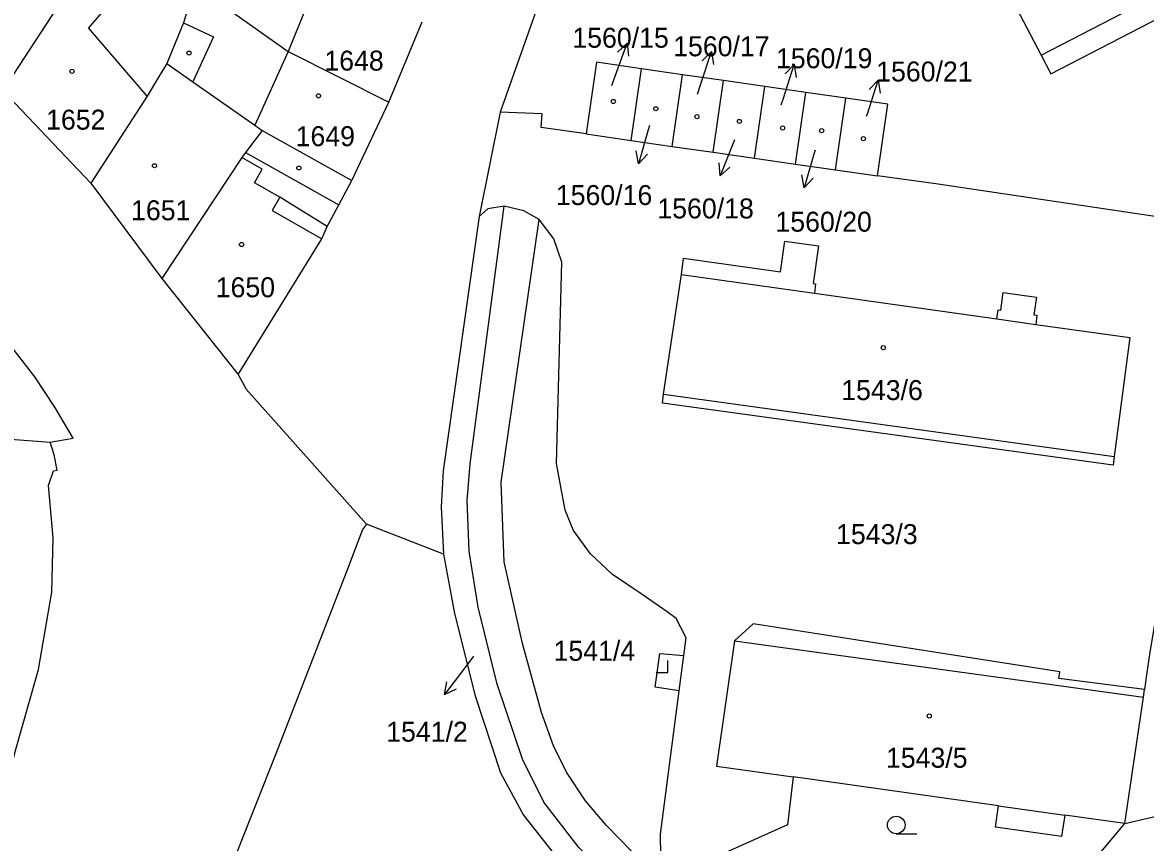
# Model space of a CAD drawing. Extents: x -733394 to -722299, y -1082822 to -1075049.
# Drawn here: x -728320.2 to -728224.5, y -1078832.5 to -1078762.6 of the extents above; entities that cross this region are included whole.
import ezdxf

# ---------------------------------------------------------------- set-up
doc = ezdxf.new("R2010")
doc.units = 0
for name, color, linetype in [('Hranice parcel', 7, 'Continuous'), ('Parcelní čísla', 7, 'Continuous'), ('Pop  PČ popisy', 7, 'Continuous'), ('Vnitřní kresba', 7, 'Continuous'), ('Značky budov', 7, 'Continuous'), ('Značky kultur', 7, 'Continuous')]:
    doc.layers.add(name, color=color, linetype=linetype)

msp = doc.modelspace()

# ---------------------------------------------------------------- linework, layer by layer
at = {"layer": 'Hranice parcel'}
for p, q in [((-728288.98, -1078769.42), (-728286.12, -1078762.59)), ((-728268.32, -1078772.68), (-728267.44, -1078766.57)), ((-728263.94, -1078767.08), (-728267.44, -1078766.57)), ((-728264.82, -1078773.19), (-728263.94, -1078767.08)), ((-728260.44, -1078767.58), (-728263.94, -1078767.08)), ((-728261.32, -1078773.69), (-728260.44, -1078767.58)), ((-728256.94, -1078768.09), (-728260.44, -1078767.58)), ((-728321.87, -1078768.42), (-728314.37, -1078776.32)), ((-728257.82, -1078774.2), (-728256.94, -1078768.09)), ((-728253.44, -1078768.59), (-728256.94, -1078768.09)), ((-728254.32, -1078774.7), (-728253.44, -1078768.59)), ((-728250.04, -1078769.08), (-728253.44, -1078768.59)), ((-728292.12, -1078776.1), (-728288.98, -1078769.42)), ((-728250.92, -1078775.19), (-728250.04, -1078769.08)), ((-728279.48, -1078770.27), (-728281.26, -1078779.15)), ((-728272.16, -1078772.13), (-728276, -1078771.58)), ((-728299.77, -1078771.83), (-728292.12, -1078776.1)), ((-728272.16, -1078772.13), (-728268.32, -1078772.68)), ((-728268.32, -1078772.68), (-728264.82, -1078773.19)), ((-728264.82, -1078773.19), (-728261.32, -1078773.69)), ((-728261.32, -1078773.69), (-728257.82, -1078774.2)), ((-728257.82, -1078774.2), (-728254.32, -1078774.7)), ((-728254.32, -1078774.7), (-728250.92, -1078775.19)), ((-728250.92, -1078775.19), (-728247.32, -1078775.71)), ((-728314.37, -1078776.32), (-728308.31, -1078784.45)), ((-728308.31, -1078784.45), (-728301.8, -1078792.62)), ((-728226.25, -1078830.88), (-728212.02, -1078827.57))]:
    msp.add_line(p, q, dxfattribs=at)
for points in [[(-728194.33, -1078735.93), (-728194.99, -1078734.64), (-728201.48, -1078738), (-728202.14, -1078736.71), (-728203.74, -1078737.54), (-728203.08, -1078738.83), (-728215.64, -1078745.33), (-728216.07, -1078744.53), (-728217.63, -1078745.35), (-728217.21, -1078746.15), (-728229.72, -1078752.62), (-728229.99, -1078752.11), (-728231.59, -1078752.93), (-728231.32, -1078753.45), (-728237.86, -1078756.83), (-728233.39, -1078765.42), (-728232.57, -1078767.02), (-728221.51, -1078761.3), (-728221.21, -1078761.88), (-728217.17, -1078759.78), (-728218.3, -1078757.61), (-728196.25, -1078746.24), (-728190.61, -1078743.27)], [(-728310.73, -1078745.94), (-728310.89, -1078746.41), (-728312.1, -1078749.9), (-728315.12, -1078757.24), (-728315.51, -1078758.04), (-728316.82, -1078760.74), (-728321.87, -1078768.42)], [(-728305.5, -1078759.45), (-728306.47, -1078762.67), (-728307.89, -1078766.12)], [(-728305.5, -1078759.45), (-728297.54, -1078765.1), (-728288.98, -1078769.42)], [(-728274.34, -1078760.27), (-728275.92, -1078760.21), (-728279.48, -1078770.27)], [(-728307.89, -1078766.12), (-728308.6, -1078767.3), (-728309.57, -1078768.9), (-728314.37, -1078776.32)], [(-728307.89, -1078766.12), (-728305.66, -1078767.68), (-728300.39, -1078771.39), (-728299.77, -1078771.83)], [(-728267.44, -1078766.57), (-728271.28, -1078766.02), (-728272.16, -1078772.13)], [(-728247.32, -1078775.71), (-728246.44, -1078769.6), (-728250.04, -1078769.08)], [(-728276, -1078771.58), (-728275.89, -1078770.42), (-728279.48, -1078770.27)], [(-728299.77, -1078771.83), (-728301.17, -1078773.71), (-728301.48, -1078774.13), (-728308.31, -1078784.45)], [(-728301.8, -1078792.62), (-728294.68, -1078781.07), (-728294.21, -1078780.02), (-728293.23, -1078778.17), (-728292.12, -1078776.1)], [(-728218.37, -1078779.96), (-728242.35, -1078776.37), (-728247.32, -1078775.71)], [(-728259.81, -1078845.5), (-728259.49, -1078844.38), (-728259.58, -1078843.48), (-728260.2, -1078842.97), (-728264.86, -1078839.79), (-728269.21, -1078836.5), (-728272.78, -1078832.92), (-728275.77, -1078829.06), (-728277.59, -1078825.38), (-728279.75, -1078818.99), (-728281.35, -1078812.45), (-728282.11, -1078807.66), (-728282.28, -1078803.36), (-728282.04, -1078800.23), (-728279.15, -1078778.27)], [(-728279.15, -1078778.27), (-728280.54, -1078778.52), (-728281.26, -1078779.15)], [(-728276.17, -1078779.43), (-728277.47, -1078778.67), (-728279.15, -1078778.27)], [(-728281.26, -1078779.15), (-728284.35, -1078800.84), (-728284.51, -1078803.9), (-728284.3, -1078807.93)], [(-728268.3, -1078833.22), (-728270.42, -1078831.03), (-728272.22, -1078828.94), (-728273.82, -1078826.49), (-728274.94, -1078824.27), (-728275.95, -1078821.42), (-728277.58, -1078815.55), (-728279.15, -1078808.57), (-728279.39, -1078801.8), (-728276.17, -1078779.43)], [(-728268.3, -1078833.22), (-728267.47, -1078833.53), (-728266.72, -1078833.48), (-728265.79, -1078833.62), (-728265.83, -1078831.78), (-728264.24, -1078819.56), (-728266.27, -1078819.27), (-728265.88, -1078816.38), (-728263.84, -1078816.57), (-728263.63, -1078815.05), (-728264.49, -1078813.4), (-728265.25, -1078812.85), (-728267.39, -1078811.36), (-728269.92, -1078809.67), (-728271.79, -1078807.89), (-728273.24, -1078805.91), (-728273.94, -1078804.17), (-728274.68, -1078800.21), (-728274.24, -1078783.06), (-728274.9, -1078781.06), (-728276.17, -1078779.43)], [(-728255.22, -1078781.25), (-728252.37, -1078781.65), (-728252.82, -1078784.86), (-728252.6, -1078784.9), (-728252.7, -1078785.69), (-728237.17, -1078787.88), (-728237.06, -1078787.12), (-728236.83, -1078787.15), (-728236.62, -1078785.63), (-728233.78, -1078786.03), (-728234, -1078787.55), (-728233.74, -1078787.58), (-728233.85, -1078788.35), (-728225.83, -1078789.48), (-728227.15, -1078799.61), (-728227.26, -1078800.35), (-728265.66, -1078795.05), (-728265.56, -1078794.3), (-728264.74, -1078788.82), (-728264.04, -1078784.09), (-728263.85, -1078782.7), (-728255.59, -1078783.87), (-728255.22, -1078781.25)], [(-728317.82, -1078798.39), (-728315.86, -1078798.04), (-728317.44, -1078795.4), (-728319.12, -1078792.83), (-728322.05, -1078789.04), (-728327.54, -1078782.94)], [(-728301.8, -1078792.62), (-728301.12, -1078793.86), (-728290.88, -1078805.36)], [(-728334.83, -1078874.14), (-728331.88, -1078863.82), (-728330.77, -1078860.08), (-728326.86, -1078846.46), (-728325.83, -1078842.87), (-728321.8, -1078828.8), (-728320.78, -1078824.65), (-728318.82, -1078817.74), (-728317.69, -1078811.16), (-728317.56, -1078806.54), (-728317.96, -1078802.09), (-728317.53, -1078800.83), (-728317.23, -1078800.77), (-728317.49, -1078799.47), (-728317.82, -1078798.39)], [(-728322.34, -1078797.89), (-728321.18, -1078798.14), (-728317.82, -1078798.39)], [(-728221.79, -1078802.47), (-728224.12, -1078816.28), (-728224.4, -1078818.2), (-728224.58, -1078819.47)], [(-728290.88, -1078805.36), (-728291.21, -1078805.84), (-728292.41, -1078808.99), (-728298.59, -1078824.93), (-728301.89, -1078833.25), (-728301.99, -1078833.93), (-728305.56, -1078845.01)], [(-728284.3, -1078807.93), (-728290.36, -1078805.58), (-728290.88, -1078805.36)], [(-728284.3, -1078807.93), (-728283.37, -1078812.97), (-728281.62, -1078820), (-728279.44, -1078826.57), (-728277.5, -1078830.17), (-728274.33, -1078834.16), (-728270.69, -1078837.74), (-728265.83, -1078841.52), (-728259.81, -1078845.5)], [(-728224.58, -1078819.47), (-728231.88, -1078818.52), (-728231.79, -1078817.96), (-728257.92, -1078813.85), (-728259.52, -1078815.31), (-728261.05, -1078825.98), (-728254.51, -1078826.91)], [(-728226.25, -1078830.88), (-728224.67, -1078820.12), (-728224.58, -1078819.47)], [(-728254.51, -1078826.91), (-728254.99, -1078830.99), (-728260.52, -1078833.47), (-728261.89, -1078834.32), (-728262.29, -1078836.07), (-728262.51, -1078838.96)], [(-728226.25, -1078830.88), (-728231.38, -1078830.16), (-728231.65, -1078831.99), (-728237.28, -1078831.19), (-728237.02, -1078829.36), (-728254.51, -1078826.91)], [(-728243.72, -1078843.87), (-728228.43, -1078833.5), (-728226.25, -1078830.88)]]:
    msp.add_lwpolyline(points, dxfattribs=at)
at = {"layer": 'Pop  PČ popisy'}
for p, q in [((-728269.69, -1078767.21), (-728268.664, -1078764.39)), ((-728268.664, -1078764.39), (-728269.477, -1078765.16)), ((-728268.664, -1078764.39), (-728268.536, -1078765.502)), ((-728262.4, -1078767.95), (-728261.473, -1078765.096)), ((-728261.473, -1078765.096), (-728262.258, -1078765.894)), ((-728261.473, -1078765.096), (-728261.306, -1078766.203)), ((-728255.35, -1078769.07), (-728254.423, -1078766.216)), ((-728254.423, -1078766.216), (-728255.208, -1078767.014)), ((-728254.423, -1078766.216), (-728254.256, -1078767.323)), ((-728269.98, -1078768), (-728269.69, -1078767.21)), ((-728248.19, -1078770.4), (-728247.263, -1078767.546)), ((-728247.263, -1078767.546), (-728248.048, -1078768.344)), ((-728247.263, -1078767.546), (-728247.096, -1078768.653)), ((-728262.66, -1078768.75), (-728262.4, -1078767.95)), ((-728255.54, -1078769.66), (-728255.35, -1078769.07)), ((-728248.26, -1078770.61), (-728248.19, -1078770.4)), ((-728266.75, -1078771.4), (-728266.86, -1078771.79)), ((-728266.86, -1078771.79), (-728267.687, -1078774.675)), ((-728259.62, -1078772.92), (-728260.744, -1078775.702)), ((-728259.51, -1078772.64), (-728259.62, -1078772.92)), ((-728252.65, -1078773.51), (-728252.74, -1078773.84)), ((-728267.687, -1078774.675), (-728267.892, -1078773.574)), ((-728267.687, -1078774.675), (-728266.93, -1078773.85)), ((-728252.74, -1078773.84), (-728253.567, -1078776.725)), ((-728260.744, -1078775.702), (-728260.833, -1078774.586)), ((-728260.744, -1078775.702), (-728259.905, -1078774.962)), ((-728253.567, -1078776.725), (-728253.772, -1078775.624)), ((-728253.567, -1078776.725), (-728252.81, -1078775.9)), ((-728281.74, -1078816.61), (-728282.41, -1078817.5)), ((-728282.41, -1078817.5), (-728284.216, -1078819.897)), ((-728284.216, -1078819.897), (-728284.013, -1078818.796)), ((-728284.216, -1078819.897), (-728283.213, -1078819.398))]:
    msp.add_line(p, q, dxfattribs=at)
at = {"layer": 'Vnitřní kresba'}
for p, q in [((-728294.93, -1078758.64), (-728297.54, -1078765.1)), ((-728233.39, -1078765.42), (-728222.34, -1078759.7)), ((-728312.35, -1078760.5), (-728314.55, -1078763.09)), ((-728306.47, -1078762.67), (-728303.91, -1078763.84)), ((-728309.57, -1078768.9), (-728314.55, -1078763.09)), ((-728303.91, -1078763.84), (-728305.66, -1078767.68)), ((-728297.54, -1078765.1), (-728299.94, -1078770.39)), ((-728299.94, -1078770.39), (-728300.39, -1078771.39)), ((-728299.76, -1078775.13), (-728301.48, -1078774.13)), ((-728301.17, -1078773.71), (-728293.23, -1078778.17)), ((-728300.41, -1078776.28), (-728299.76, -1078775.13)), ((-728298.25, -1078777.5), (-728300.41, -1078776.28)), ((-728298.25, -1078777.5), (-728298.91, -1078778.66)), ((-728294.21, -1078780.02), (-728298.25, -1078777.5)), ((-728298.91, -1078778.66), (-728294.68, -1078781.07)), ((-728264.04, -1078784.09), (-728252.7, -1078785.69)), ((-728237.17, -1078787.88), (-728233.85, -1078788.35)), ((-728265.56, -1078794.3), (-728227.15, -1078799.61)), ((-728259.52, -1078815.31), (-728224.67, -1078820.12)), ((-728264.24, -1078819.56), (-728263.84, -1078816.57)), ((-728237.02, -1078829.36), (-728231.38, -1078830.16))]:
    msp.add_line(p, q, dxfattribs=at)
at = {"layer": 'Značky budov'}
for centre in [(-728305.997, -1078765.239), (-728315.967, -1078766.789), (-728294.957, -1078768.879), (-728269.837, -1078769.359), (-728266.217, -1078769.979), (-728262.717, -1078770.659), (-728259.097, -1078771.059), (-728255.417, -1078771.619), (-728252.087, -1078771.849), (-728248.527, -1078772.529), (-728308.937, -1078774.839), (-728296.637, -1078775.029), (-728301.517, -1078781.549), (-728246.837, -1078790.339), (-728242.917, -1078821.719)]:
    msp.add_circle(centre, 0.175, dxfattribs=at)
at = {"layer": 'Značky kultur'}
for p, q in [((-728265.19, -1078818), (-728265.19, -1078817)), ((-728266.191, -1078818), (-728265.19, -1078818)), ((-728245.733, -1078831.75), (-728243.983, -1078831.75))]:
    msp.add_line(p, q, dxfattribs=at)
msp.add_circle((-728245.733, -1078831), 0.75, dxfattribs=at)

# ---------------------------------------------------------------- texts
at = {"layer": 'Parcelní čísla'}
for s, p in [('1560/15', (-728273.33, -1078764.78)), ('1560/17', (-728264.74, -1078765.51)), ('1560/19', (-728255.98, -1078766.53)), ('1648', (-728294.46, -1078766.73)), ('1560/21', (-728247.44, -1078767.66)), ('1652', (-728318.17, -1078771.76)), ('1649', (-728296.91, -1078773.17)), ('1560/16', (-728274.736, -1078778.183)), ('1651', (-728310.93, -1078779.48)), ('1560/18', (-728266.086, -1078779.323)), ('1560/20', (-728256.026, -1078780.453)), ('1650', (-728303.72, -1078786.04)), ('1543/6', (-728250.42, -1078794.8)), ('1543/3', (-728250.86, -1078807.07)), ('1541/4', (-728274.93, -1078817.01)), ('1541/2', (-728289.191, -1078823.903)), ('1543/5', (-728246.61, -1078826.12))]:
    msp.add_text(s, height=1.7, dxfattribs=at).set_placement(p)

doc.saveas('drawing.dxf')
